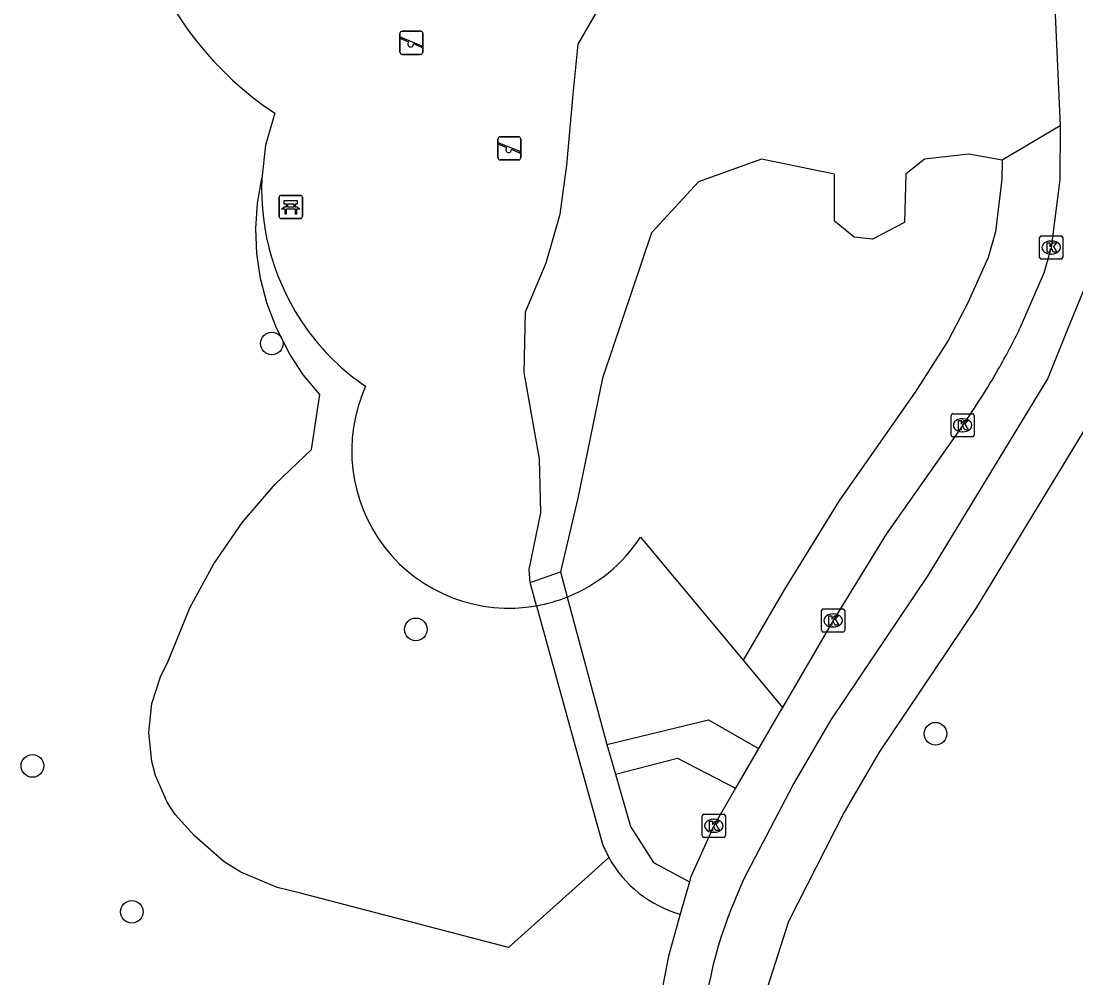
# Model space of a CAD drawing. Extents: x 160732 to 162105, y 387428 to 388479.
# Drawn here: x 160939.78 to 160985.32, y 387721.94 to 387763.27 of the extents above; entities that cross this region are included whole.
import ezdxf

# ---------------------------------------------------------------- set-up
doc = ezdxf.new("R2010")
doc.units = 0
for name, color, linetype in [('IMGEO_Bank', 7, 'Continuous'), ('IMGEO_Boom', 7, 'Continuous'), ('IMGEO_Gemengd_bos', 7, 'Continuous'), ('IMGEO_Groenvoorziening', 7, 'Continuous'), ('IMGEO_Kolk', 7, 'Continuous'), ('IMGEO_Speelvoorziening', 7, 'Continuous'), ('IMGEO_Voetpad_gesloten', 7, 'Continuous')]:
    doc.layers.add(name, color=color, linetype=linetype)

msp = doc.modelspace()

# ---------------------------------------------------------------- linework, layer by layer
at = {"layer": 'IMGEO_Bank'}
for p, q in [((160950.925, 387754.814), (160950.925, 387755.655)), ((160950.925, 387755.655), (160950.925, 387754.814)), ((160951, 387755.739), (160951.841, 387755.739)), ((160951.841, 387755.739), (160951, 387755.739)), ((160951.234, 387755.245), (160951.234, 387755.351)), ((160951.278, 387755.351), (160951.278, 387755.245)), ((160951.566, 387755.357), (160951.284, 387755.357)), ((160951.572, 387755.245), (160951.572, 387755.351)), ((160951.616, 387755.351), (160951.616, 387755.245)), ((160951.925, 387755.664), (160951.925, 387754.823)), ((160951.925, 387754.823), (160951.925, 387755.664)), ((160951.622, 387755.137), (160951.229, 387755.137)), ((160951.284, 387755.239), (160951.566, 387755.239)), ((160951.85, 387754.739), (160951.009, 387754.739)), ((160951.009, 387754.739), (160951.85, 387754.739))]:
    msp.add_line(p, q, dxfattribs=at)
for points in [[(160951.228, 387755.357), (160951.142, 387755.357), (160951.142, 387755.518), (160951.705, 387755.518), (160951.705, 387755.357), (160951.622, 387755.357)], [(160951.172, 387755.137), (160951.03, 387755.137), (160951.142, 387755.239), (160951.228, 387755.239)], [(160951.222, 387755.13), (160951.222, 387754.923), (160951.179, 387754.923), (160951.179, 387755.13)], [(160951.622, 387755.239), (160951.705, 387755.239), (160951.817, 387755.137), (160951.678, 387755.137)], [(160951.672, 387755.13), (160951.672, 387754.923), (160951.628, 387754.923), (160951.628, 387755.13)]]:
    msp.add_lwpolyline(points, dxfattribs=at)
for centre, radius, start, end in [((160951.003, 387755.661), 0.0779, 92.4484, 184.2845), ((160951.003, 387755.661), 0.0779, 92.4484, 184.2845), ((160951.227, 387755.35), 0.00671, 2.8957, 87.1043), ((160951.284, 387755.35), 0.00671, 92.8957, 177.1043), ((160951.566, 387755.35), 0.00671, 2.8957, 87.1043), ((160951.623, 387755.35), 0.00671, 92.8957, 177.1043), ((160951.847, 387755.661), 0.0779, 2.4484, 94.2845), ((160951.847, 387755.661), 0.0779, 2.4484, 94.2845), ((160951.172, 387755.13), 0.00671, 2.8957, 87.1043), ((160951.229, 387755.13), 0.00671, 92.8957, 177.1043), ((160951.227, 387755.246), 0.00671, 272.8957, 357.1043), ((160951.284, 387755.246), 0.00671, 182.8957, 267.1043), ((160951.566, 387755.246), 0.00671, 272.8957, 357.1043), ((160951.623, 387755.246), 0.00671, 182.8957, 267.1043), ((160951.621, 387755.13), 0.00671, 2.8957, 87.1043), ((160951.678, 387755.13), 0.00671, 92.8957, 177.1043), ((160951.003, 387754.817), 0.0779, 182.4484, 274.2845), ((160951.003, 387754.817), 0.0779, 182.4484, 274.2845), ((160951.847, 387754.817), 0.0779, 272.4484, 4.2845), ((160951.847, 387754.817), 0.0779, 272.4484, 4.2845)]:
    msp.add_arc(centre, radius, start, end, dxfattribs=at)
at = {"layer": 'IMGEO_Boom'}
for centre in [(160950.607, 387749.343), (160956.826, 387736.995), (160979.259, 387732.489), (160940.272, 387731.099), (160944.563, 387724.796)]:
    msp.add_circle(centre, 0.489, dxfattribs=at)
at = {"layer": 'IMGEO_Gemengd_bos'}
msp.add_lwpolyline([(160989.582, 387761.357), (160989.238, 387756.076), (160988.563, 387752.136), (160987.307, 387749.056), (160986.239, 387746.522), (160981.011, 387737.931), (160976.828, 387731.698), (160975.317, 387729.098), (160972.919, 387724.376), (160971.993, 387721.502), (160971.622, 387718.687), (160971.941, 387716.695), (160972.11, 387716.156)], dxfattribs=at)
at = {"layer": 'IMGEO_Groenvoorziening'}
for points in [[(160961.759, 387739.023), (160961.723, 387739.582), (160962.224, 387742.029), (160962.168, 387744.365), (160961.501, 387748.091), (160961.557, 387750.705), (160962.446, 387752.819), (160963.058, 387754.932), (160963.336, 387757.046), (160963.614, 387760.104), (160963.837, 387762.274), (160964.894, 387764.109), (160966.562, 387765.277), (160966.507, 387766.111), (160966.785, 387768.948), (160967.23, 387770.727), (160968.119, 387772.73), (160969.732, 387774.176), (160972.903, 387775.789), (160976.462, 387777.068), (160979.169, 387778.44)], [(160950.733, 387759.289), (160950.336, 387757.908), (160950.173, 387756.467)], [(160984.641, 387758.737), (160982.13, 387757.265)], [(160982.13, 387757.265), (160980.703, 387757.518), (160978.784, 387757.296), (160977.978, 387756.656), (160977.922, 387754.571), (160976.532, 387753.848), (160975.753, 387753.931), (160974.891, 387754.626), (160974.891, 387756.656), (160971.748, 387757.296), (160969.023, 387756.322), (160966.993, 387754.126), (160964.88, 387747.841), (160963.823, 387742.668), (160963.064, 387739.487)], [(160982.13, 387757.265), (160982.123, 387756.442), (160981.85, 387754.166), (160981.535, 387753.052), (160980.659, 387751.096), (160979.798, 387749.466), (160978.385, 387747.245), (160975.083, 387742.535), (160972.676, 387738.637), (160970.949, 387735.668)], [(160965.161, 387727.139), (160964.27, 387726.341), (160960.827, 387723.263), (160951.847, 387725.601), (160950.831, 387725.843), (160949.267, 387726.509), (160948.546, 387726.96), (160947.264, 387728.077), (160946.434, 387729.006), (160946.092, 387729.535), (160945.584, 387730.684), (160945.423, 387731.292), (160945.295, 387732.542), (160945.43, 387733.792), (160945.822, 387734.986), (160946.109, 387735.546), (160947.068, 387737.923), (160948.104, 387739.831), (160949.335, 387741.621), (160950.745, 387743.272), (160952.321, 387744.766), (160952.673, 387747.144), (160951.981, 387747.978), (160951.38, 387748.879), (160950.804, 387749.999), (160950.394, 387751.092), (160950.124, 387752.146), (160949.966, 387753.222), (160949.922, 387754.309), (160949.991, 387755.395), (160950.173, 387756.467)], [(160966.525, 387740.982), (160970.949, 387735.668)], [(160970.949, 387735.668), (160972.651, 387733.623)], [(160965.074, 387732.023), (160969.463, 387733.094), (160971.62, 387731.846)], [(160965.442, 387730.74), (160968.126, 387731.44), (160970.625, 387730.132)]]:
    msp.add_lwpolyline(points, dxfattribs=at)
for centre, radius, start, end in [((160958.872, 387771.513), 14.686, 165.5589, 236.3439), ((160960.554, 387756.027), 10.39, 177.5705, 215.4521), ((160960.224, 387755.762), 9.968, 215.3137, 236.0418), ((160960.843, 387744.7), 6.789, 155.6989, 280.1264), ((160960.836, 387744.71), 6.802, 291.7663, 326.7652)]:
    msp.add_arc(centre, radius, start, end, dxfattribs=at)
at = {"layer": 'IMGEO_Kolk'}
for p, q in [((160983.829, 387753.986), (160984.681, 387753.986)), ((160983.754, 387753.06), (160983.754, 387753.912)), ((160984.242, 387753.766), (160984.267, 387753.766)), ((160984.755, 387753.912), (160984.755, 387753.06)), ((160984.265, 387753.206), (160984.24, 387753.206)), ((160984.681, 387752.986), (160983.829, 387752.986)), ((160979.929, 387745.385), (160979.929, 387746.237)), ((160980.004, 387746.311), (160980.856, 387746.311)), ((160980.93, 387746.237), (160980.93, 387745.385)), ((160980.417, 387746.091), (160980.442, 387746.091)), ((160980.856, 387745.311), (160980.004, 387745.311)), ((160980.44, 387745.531), (160980.415, 387745.531)), ((160974.336, 387736.955), (160974.336, 387737.807)), ((160974.411, 387737.881), (160975.263, 387737.881)), ((160974.824, 387737.661), (160974.849, 387737.661)), ((160975.337, 387737.807), (160975.337, 387736.955)), ((160975.263, 387736.881), (160974.411, 387736.881)), ((160974.847, 387737.101), (160974.822, 387737.101)), ((160969.187, 387728.087), (160969.187, 387728.939)), ((160969.262, 387729.013), (160970.114, 387729.013)), ((160970.188, 387728.939), (160970.188, 387728.087)), ((160969.675, 387728.793), (160969.7, 387728.793)), ((160970.114, 387728.013), (160969.262, 387728.013)), ((160969.698, 387728.233), (160969.673, 387728.233))]:
    msp.add_line(p, q, dxfattribs=at)
for points in [[(160983.829, 387753.986), (160984.681, 387753.986)], [(160983.754, 387753.06), (160983.754, 387753.912)], [(160984.075, 387753.686), (160984.198, 387753.686), (160984.198, 387753.535), (160984.328, 387753.686), (160984.492, 387753.686), (160984.346, 387753.535), (160984.499, 387753.286), (160984.347, 387753.286), (160984.262, 387753.45), (160984.198, 387753.383), (160984.198, 387753.286), (160984.075, 387753.286), (160984.075, 387753.686)], [(160984.755, 387753.912), (160984.755, 387753.06)], [(160984.681, 387752.986), (160983.829, 387752.986)], [(160979.929, 387745.385), (160979.929, 387746.237)], [(160980.004, 387746.311), (160980.856, 387746.311)], [(160980.93, 387746.237), (160980.93, 387745.385)], [(160980.25, 387746.011), (160980.373, 387746.011), (160980.373, 387745.86), (160980.503, 387746.011), (160980.667, 387746.011), (160980.521, 387745.86), (160980.674, 387745.611), (160980.522, 387745.611), (160980.437, 387745.775), (160980.373, 387745.708), (160980.373, 387745.611), (160980.25, 387745.611), (160980.25, 387746.011)], [(160980.856, 387745.311), (160980.004, 387745.311)], [(160974.336, 387736.955), (160974.336, 387737.807)], [(160974.411, 387737.881), (160975.263, 387737.881)], [(160974.657, 387737.581), (160974.78, 387737.581), (160974.78, 387737.43), (160974.91, 387737.581), (160975.074, 387737.581), (160974.928, 387737.43), (160975.081, 387737.181), (160974.929, 387737.181), (160974.844, 387737.345), (160974.78, 387737.278), (160974.78, 387737.181), (160974.657, 387737.181), (160974.657, 387737.581)], [(160975.337, 387737.807), (160975.337, 387736.955)], [(160975.263, 387736.881), (160974.411, 387736.881)], [(160969.187, 387728.087), (160969.187, 387728.939)], [(160969.262, 387729.013), (160970.114, 387729.013)], [(160970.188, 387728.939), (160970.188, 387728.087)], [(160969.508, 387728.713), (160969.631, 387728.713), (160969.631, 387728.562), (160969.761, 387728.713), (160969.925, 387728.713), (160969.779, 387728.562), (160969.932, 387728.313), (160969.78, 387728.313), (160969.695, 387728.477), (160969.631, 387728.41), (160969.631, 387728.313), (160969.508, 387728.313), (160969.508, 387728.713)], [(160970.114, 387728.013), (160969.262, 387728.013)]]:
    msp.add_lwpolyline(points, dxfattribs=at)
for centre, start, end in [((160983.831, 387753.91), 91.552, 178.448), ((160983.831, 387753.91), 91.552, 178.448), ((160984.679, 387753.91), 1.552, 88.448), ((160984.679, 387753.91), 1.552, 88.448), ((160983.831, 387753.062), 181.552, 268.448), ((160983.831, 387753.062), 181.552, 268.448), ((160984.679, 387753.062), 271.552, 358.448), ((160984.679, 387753.062), 271.552, 358.448), ((160980.006, 387746.235), 91.552, 178.448), ((160980.006, 387746.235), 91.552, 178.448), ((160980.854, 387746.235), 1.552, 88.448), ((160980.854, 387746.235), 1.552, 88.448), ((160980.006, 387745.387), 181.552, 268.448), ((160980.006, 387745.387), 181.552, 268.448), ((160980.854, 387745.387), 271.552, 358.448), ((160980.854, 387745.387), 271.552, 358.448), ((160974.413, 387737.805), 91.552, 178.448), ((160974.413, 387737.805), 91.552, 178.448), ((160975.261, 387737.805), 1.552, 88.448), ((160975.261, 387737.805), 1.552, 88.448), ((160974.413, 387736.957), 181.552, 268.448), ((160974.413, 387736.957), 181.552, 268.448), ((160975.261, 387736.957), 271.552, 358.448), ((160975.261, 387736.957), 271.552, 358.448), ((160969.264, 387728.937), 91.552, 178.448), ((160969.264, 387728.937), 91.552, 178.448), ((160970.112, 387728.937), 1.552, 88.448), ((160970.112, 387728.937), 1.552, 88.448), ((160969.264, 387728.089), 181.552, 268.448), ((160969.264, 387728.089), 181.552, 268.448), ((160970.112, 387728.089), 271.552, 358.448), ((160970.112, 387728.089), 271.552, 358.448)]:
    msp.add_arc(centre, 0.0765, start, end, dxfattribs=at)
for centre, major_axis, ratio, start_param, end_param in [((160984.241, 387753.486), (-0.387, 0.002), 0.722429, 4.712389, 7.853982), ((160984.266, 387753.486), (-0.39, 0.002), 0.717154, 1.570796, 4.712389), ((160980.416, 387745.811), (-0.387, 0.002), 0.722429, 4.712389, 7.853982), ((160980.441, 387745.811), (-0.39, 0.002), 0.717154, 1.570796, 4.712389), ((160974.823, 387737.381), (-0.387, 0.002), 0.722429, 4.712389, 7.853982), ((160974.848, 387737.381), (-0.39, 0.002), 0.717154, 1.570796, 4.712389), ((160969.674, 387728.513), (-0.387, 0.002), 0.722429, 4.712389, 7.853982), ((160969.699, 387728.513), (-0.39, 0.002), 0.717154, 1.570796, 4.712389)]:
    msp.add_ellipse(centre, major_axis=major_axis, ratio=ratio, start_param=start_param, end_param=end_param, dxfattribs=at)
at = {"layer": 'IMGEO_Speelvoorziening'}
for p, q in [((160956.139, 387761.929), (160956.139, 387762.729)), ((160956.139, 387762.729), (160956.139, 387761.929)), ((160956.239, 387762.829), (160957.029, 387762.829)), ((160957.029, 387762.829), (160956.239, 387762.829)), ((160957.129, 387762.729), (160957.129, 387761.929)), ((160957.129, 387761.929), (160957.129, 387762.729)), ((160956.522, 387762.357), (160956.183, 387762.494)), ((160956.208, 387762.554), (160957.084, 387762.201)), ((160957.06, 387762.141), (160956.72, 387762.278)), ((160957.029, 387761.829), (160956.239, 387761.829)), ((160956.239, 387761.829), (160957.029, 387761.829)), ((160960.366, 387757.369), (160960.366, 387758.169)), ((160960.366, 387758.169), (160960.366, 387757.369)), ((160960.466, 387758.269), (160961.256, 387758.269)), ((160961.256, 387758.269), (160960.466, 387758.269)), ((160961.356, 387758.169), (160961.356, 387757.369)), ((160961.356, 387757.369), (160961.356, 387758.169)), ((160960.749, 387757.797), (160960.41, 387757.934)), ((160960.435, 387757.994), (160961.311, 387757.641)), ((160961.287, 387757.581), (160960.947, 387757.718)), ((160961.256, 387757.269), (160960.466, 387757.269)), ((160960.466, 387757.269), (160961.256, 387757.269))]:
    msp.add_line(p, q, dxfattribs=at)
for centre, radius, start, end in [((160956.239, 387762.729), 0.1, 90, 180), ((160956.239, 387762.729), 0.1, 90, 180), ((160957.029, 387762.729), 0.1, 0, 90), ((160957.029, 387762.729), 0.1, 360, 90), ((160956.196, 387762.524), 0.0327, 68.078, 248.078), ((160956.601, 387762.267), 0.12, 130.9928, 5.1632), ((160957.072, 387762.171), 0.0327, 248.078, 68.078), ((160956.239, 387761.929), 0.1, 180, 270), ((160956.239, 387761.929), 0.1, 180, 270), ((160957.029, 387761.929), 0.1, 270, 0), ((160957.029, 387761.929), 0.1, 270, 0), ((160960.466, 387758.169), 0.1, 90, 180), ((160960.466, 387758.169), 0.1, 90, 180), ((160961.256, 387758.169), 0.1, 0, 90), ((160961.256, 387758.169), 0.1, 360, 90), ((160960.423, 387757.964), 0.0327, 68.078, 248.078), ((160960.828, 387757.707), 0.12, 130.9928, 5.1632), ((160961.299, 387757.611), 0.0327, 248.078, 68.078), ((160960.466, 387757.369), 0.1, 180, 270), ((160960.466, 387757.369), 0.1, 180, 270), ((160961.256, 387757.369), 0.1, 270, 0), ((160961.256, 387757.369), 0.1, 270, 0)]:
    msp.add_arc(centre, radius, start, end, dxfattribs=at)
at = {"layer": 'IMGEO_Voetpad_gesloten'}
for points in [[(160983.207, 387792.736), (160983.667, 387781.88), (160983.755, 387779.801), (160983.982, 387774.44), (160984.399, 387764.203), (160984.641, 387758.737)], [(160984.641, 387758.737), (160984.642, 387758.72), (160984.623, 387756.421), (160984.397, 387754.617), (160984.256, 387753.486), (160983.941, 387752.372), (160982.906, 387750)], [(160970.623, 387725.364), (160970.999, 387726.23), (160973.101, 387730.255), (160974.752, 387733.091), (160978.935, 387739.324), (160984.103, 387747.821), (160984.992, 387750), (160986.248, 387753.08)], [(160980.432, 387745.81), (160977.13, 387741.1), (160974.837, 387737.379), (160972.651, 387733.623)], [(160961.759, 387739.023), (160963.064, 387739.487)], [(160963.064, 387739.487), (160963.358, 387738.393)], [(160962.037, 387738.017), (160961.759, 387739.023)], [(160962.037, 387738.017), (160963.81, 387731.598), (160964.883, 387727.725)], [(160963.358, 387738.393), (160965.074, 387732.023)], [(160972.651, 387733.623), (160972.555, 387733.458), (160971.62, 387731.846)], [(160965.074, 387732.023), (160965.442, 387730.74)], [(160971.62, 387731.846), (160970.625, 387730.132)], [(160965.442, 387730.74), (160966.09, 387728.484), (160967.077, 387726.934), (160968.634, 387726.091)], [(160970.625, 387730.132), (160969.686, 387728.513), (160968.688, 387726.282), (160968.634, 387726.091)], [(160968.634, 387726.091), (160968.239, 387724.692)], [(160968.239, 387724.692), (160967.728, 387722.882), (160966.902, 387718.559), (160966.227, 387715.265), (160966.397, 387715.234), (160966.34, 387715.012)]]:
    msp.add_lwpolyline(points, dxfattribs=at)
for centre, radius, start, end in [((160955.219, 387763.498), 30.802, 330.2789, 334.0098), ((160955.336, 387763.466), 30.685, 324.8721, 330.2224), ((160960.822, 387744.793), 6.884, 280.1627, 291.6135), ((160969.843, 387729.719), 5.346, 201.9018, 208.8578), ((160969.648, 387729.624), 5.129, 208.977, 254.0538), ((160987.6, 387718.058), 18.482, 156.7162, 178.3978)]:
    msp.add_arc(centre, radius, start, end, dxfattribs=at)

doc.saveas('drawing.dxf')
